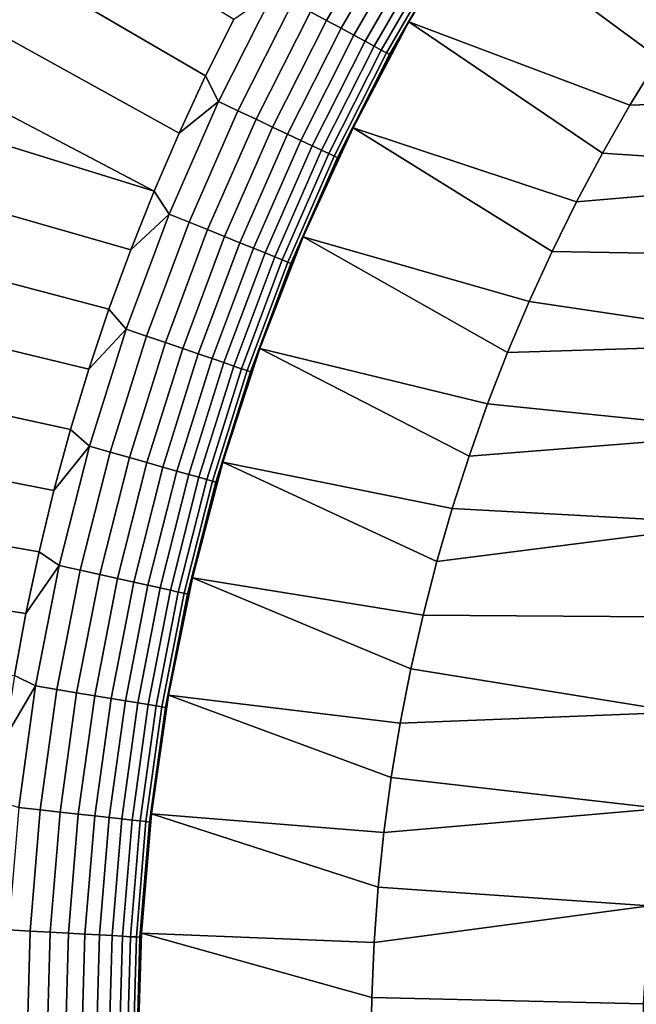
# Model space of a CAD drawing. Header units: metres. Extents: x -109 to 109, y -100 to 58.
# Tile 369 of 642: x -14.26 to -10.29, y -12.49 to -6.15. Entities that reach past the tile are written whole.
import ezdxf

# ---------------------------------------------------------------- set-up
doc = ezdxf.new("R2010")
doc.units = ezdxf.units.M
doc.layers.add('solid_21_062_100_XXX', color=7, linetype='CONTINUOUS')

msp = doc.modelspace()

# ---------------------------------------------------------------- linework, layer by layer
at = {"layer": 'solid_21_062_100_XXX'}
for points in [[(-23.175426, -0.972689, -20.220478), (-2.212826, -1.049087, -20.43038), (-9.679617, -22.091299, -20.355614), (-17.148014, -22.086779, -20.280832)], [(-15.019705, -4.837057, 28.576704), (-15.229829, -5.246701, 28.576704), (-13.064049, -6.508686, 30.020081), (-12.882462, -6.144763, 30.020081)], [(-15.229829, -5.246701, 28.576704), (-15.428782, -5.661885, 28.576704), (-13.235357, -6.877558, 30.020081), (-13.064049, -6.508686, 30.020081)], [(-12.285102, -6.151635, 30.46562), (-11.900204, -5.484972, 30.46562), (-12.000796, -5.423138, 30.336931), (-12.388948, -6.095437, 30.336931)], [(-12.191526, -6.202276, 30.60412), (-11.80956, -5.54069, 30.60412), (-11.900204, -5.484972, 30.46562), (-12.285102, -6.151635, 30.46562)], [(-11.35683, -5.501204, 45.097431), (-11.755091, -6.161638, 45.097431), (-10.3325, -6.697587, 46.597431), (-10.147083, -6.394016, 46.597431)], [(-11.755091, -6.161638, 45.097431), (-11.35683, -5.501204, 45.097431), (-11.560712, -5.828634, 31.752131), (-11.755072, -6.161605, 31.752131)], [(-11.35683, -5.501204, 45.097431), (-10.147083, -6.394016, 46.597431), (-9.952835, -6.096189, 46.597431)], [(-12.108933, -6.246973, 30.751375), (-11.729555, -5.589869, 30.751375), (-11.80956, -5.54069, 30.60412), (-12.191526, -6.202276, 30.60412)], [(-12.037955, -6.285385, 30.906261), (-11.6608, -5.632133, 30.906261), (-11.729555, -5.589869, 30.751375), (-12.108933, -6.246973, 30.751375)], [(-11.979131, -6.317219, 31.067598), (-11.603819, -5.667159, 31.067598), (-11.6608, -5.632133, 30.906261), (-12.037955, -6.285385, 30.906261)], [(-15.428782, -5.661885, 28.576704), (-15.61642, -6.082305, 28.576704), (-13.396254, -7.25109, 30.020081), (-13.235357, -6.877558, 30.020081)], [(-11.93291, -6.342232, 31.234156), (-11.559046, -5.694681, 31.234156), (-11.603819, -5.667159, 31.067598), (-11.979131, -6.317219, 31.067598)], [(-11.899645, -6.360234, 31.404663), (-11.526823, -5.714488, 31.404663), (-11.559046, -5.694681, 31.234156), (-11.93291, -6.342232, 31.234156)], [(-11.879589, -6.371088, 31.57782), (-11.507396, -5.72643, 31.57782), (-11.526823, -5.714488, 31.404663), (-11.899645, -6.360234, 31.404663)], [(-11.507396, -5.72643, 31.57782), (-11.879589, -6.371088, 31.57782), (-11.755072, -6.161605, 31.752131), (-11.560712, -5.828634, 31.752131)], [(-12.981394, -6.673933, 30.112827), (-12.62421, -5.968119, 30.112827), (-12.882462, -6.144763, 30.020081), (-13.064049, -6.508686, 30.020081)], [(-12.856006, -6.733105, 30.219034), (-12.502272, -6.034109, 30.219034), (-12.62421, -5.968119, 30.112827), (-12.981394, -6.673933, 30.112827)], [(-15.61642, -6.082305, 28.576704), (-15.792604, -6.507651, 28.576704), (-13.396254, -7.25109, 30.020081)], [(-12.739475, -6.788097, 30.336931), (-12.388948, -6.095437, 30.336931), (-12.502272, -6.034109, 30.219034), (-12.856006, -6.733105, 30.219034)], [(-12.63269, -6.83849, 30.46562), (-12.285102, -6.151635, 30.46562), (-12.388948, -6.095437, 30.336931), (-12.739475, -6.788097, 30.336931)], [(-12.536468, -6.883898, 30.60412), (-12.191526, -6.202276, 30.60412), (-12.285102, -6.151635, 30.46562), (-12.63269, -6.83849, 30.46562)], [(-12.451538, -6.923977, 30.751375), (-12.108933, -6.246973, 30.751375), (-12.191526, -6.202276, 30.60412), (-12.536468, -6.883898, 30.60412)], [(-11.755091, -6.161638, 45.097431), (-12.114921, -6.8436, 45.097431), (-10.675945, -7.320564, 46.597431), (-10.508861, -7.00658, 46.597431)], [(-12.114921, -6.8436, 45.097431), (-11.755091, -6.161638, 45.097431), (-11.939844, -6.499991, 31.752131), (-12.114879, -6.843515, 31.752131)], [(-11.755091, -6.161638, 45.097431), (-11.755072, -6.161605, 31.752131), (-11.939844, -6.499991, 31.752131)], [(-11.879589, -6.371088, 31.57782), (-11.939844, -6.499991, 31.752131), (-11.755072, -6.161605, 31.752131)], [(-11.755091, -6.161638, 45.097431), (-10.508861, -7.00658, 46.597431), (-10.3325, -6.697587, 46.597431)], [(-12.378551, -6.958421, 30.906261), (-12.037955, -6.285385, 30.906261), (-12.108933, -6.246973, 30.751375), (-12.451538, -6.923977, 30.751375)], [(-12.318063, -6.986966, 31.067598), (-11.979131, -6.317219, 31.067598), (-12.037955, -6.285385, 30.906261), (-12.378551, -6.958421, 30.906261)], [(-12.270534, -7.009396, 31.234156), (-11.93291, -6.342232, 31.234156), (-11.979131, -6.317219, 31.067598), (-12.318063, -6.986966, 31.067598)], [(-12.236327, -7.025538, 31.404663), (-11.899645, -6.360234, 31.404663), (-11.93291, -6.342232, 31.234156), (-12.270534, -7.009396, 31.234156)], [(-12.215704, -7.03527, 31.57782), (-11.879589, -6.371088, 31.57782), (-11.899645, -6.360234, 31.404663), (-12.236327, -7.025538, 31.404663)], [(-11.879589, -6.371088, 31.57782), (-12.215704, -7.03527, 31.57782), (-12.114879, -6.843515, 31.752131), (-11.939844, -6.499991, 31.752131)], [(-8.179671, -6.622989, 46.597431), (-10.147083, -6.394016, 46.597431), (-10.3325, -6.697587, 46.597431)], [(-15.957206, -6.937613, 28.576704), (-13.54661, -7.628988, 30.020081), (-13.396254, -7.25109, 30.020081), (-15.792604, -6.507651, 28.576704)], [(-12.981394, -6.673933, 30.112827), (-13.064049, -6.508686, 30.020081), (-13.235357, -6.877558, 30.020081)], [(-8.544433, -7.138273, 46.597431), (-8.179671, -6.622989, 46.597431), (-10.3325, -6.697587, 46.597431), (-10.508861, -7.00658, 46.597431)], [(-13.299152, -7.398351, 30.112827), (-12.981394, -6.673933, 30.112827), (-13.235357, -6.877558, 30.020081), (-13.396254, -7.25109, 30.020081)], [(-13.170695, -7.450526, 30.219034), (-12.856006, -6.733105, 30.219034), (-12.981394, -6.673933, 30.112827), (-13.299152, -7.398351, 30.112827)], [(-13.051312, -7.499015, 30.336931), (-12.739475, -6.788097, 30.336931), (-12.856006, -6.733105, 30.219034), (-13.170695, -7.450526, 30.219034)], [(-12.941915, -7.543448, 30.46562), (-12.63269, -6.83849, 30.46562), (-12.739475, -6.788097, 30.336931), (-13.051312, -7.499015, 30.336931)], [(-12.843336, -7.583488, 30.60412), (-12.536468, -6.883898, 30.60412), (-12.63269, -6.83849, 30.46562), (-12.941915, -7.543448, 30.46562)], [(-12.114921, -6.8436, 45.097431), (-12.280032, -7.191897, 31.752131), (-12.435169, -7.544854, 31.752131), (-12.435117, -7.54473, 45.097431)], [(-12.114921, -6.8436, 45.097431), (-12.435117, -7.54473, 45.097431), (-10.981673, -7.962358, 46.597431), (-10.833561, -7.639185, 46.597431)], [(-12.114921, -6.8436, 45.097431), (-12.114879, -6.843515, 31.752131), (-12.280032, -7.191897, 31.752131)], [(-12.215704, -7.03527, 31.57782), (-12.280032, -7.191897, 31.752131), (-12.114879, -6.843515, 31.752131)], [(-12.114921, -6.8436, 45.097431), (-10.833561, -7.639185, 46.597431), (-10.675945, -7.320564, 46.597431)], [(-12.756328, -7.618827, 30.751375), (-12.451538, -6.923977, 30.751375), (-12.536468, -6.883898, 30.60412), (-12.843336, -7.583488, 30.60412)], [(-16.110104, -7.371874, 28.576704), (-13.686308, -8.010954, 30.020081), (-13.54661, -7.628988, 30.020081), (-15.957206, -6.937613, 28.576704)], [(-12.681554, -7.649198, 30.906261), (-12.378551, -6.958421, 30.906261), (-12.451538, -6.923977, 30.751375), (-12.756328, -7.618827, 30.751375)], [(-12.619585, -7.674367, 31.067598), (-12.318063, -6.986966, 31.067598), (-12.378551, -6.958421, 30.906261), (-12.681554, -7.649198, 30.906261)], [(-12.570892, -7.694145, 31.234156), (-12.270534, -7.009396, 31.234156), (-12.318063, -6.986966, 31.067598), (-12.619585, -7.674367, 31.067598)], [(-12.535849, -7.708378, 31.404663), (-12.236327, -7.025538, 31.404663), (-12.270534, -7.009396, 31.234156), (-12.570892, -7.694145, 31.234156)], [(-12.514721, -7.716959, 31.57782), (-12.215704, -7.03527, 31.57782), (-12.236327, -7.025538, 31.404663), (-12.535849, -7.708378, 31.404663)], [(-12.514721, -7.716959, 31.57782), (-12.280032, -7.191897, 31.752131), (-12.215704, -7.03527, 31.57782)], [(-8.544433, -7.138273, 46.597431), (-10.508861, -7.00658, 46.597431), (-10.675945, -7.320564, 46.597431)], [(-8.87676, -7.675, 46.597431), (-8.544433, -7.138273, 46.597431), (-10.675945, -7.320564, 46.597431), (-10.833561, -7.639185, 46.597431)], [(-12.514721, -7.716959, 31.57782), (-12.435169, -7.544854, 31.752131), (-12.280032, -7.191897, 31.752131)], [(-13.299152, -7.398351, 30.112827), (-13.396254, -7.25109, 30.020081), (-13.54661, -7.628988, 30.020081)], [(-16.251186, -7.810116, 28.576704), (-13.815239, -8.396688, 30.020081), (-13.686308, -8.010954, 30.020081), (-16.110104, -7.371874, 28.576704)], [(-13.576523, -8.139174, 30.112827), (-13.299152, -7.398351, 30.112827), (-13.54661, -7.628988, 30.020081), (-13.686308, -8.010954, 30.020081)], [(-13.445387, -8.184193, 30.219034), (-13.170695, -7.450526, 30.219034), (-13.299152, -7.398351, 30.112827), (-13.576523, -8.139174, 30.112827)], [(-13.323514, -8.226032, 30.336931), (-13.051312, -7.499015, 30.336931), (-13.170695, -7.450526, 30.219034), (-13.445387, -8.184193, 30.219034)], [(-13.211834, -8.264372, 30.46562), (-12.941915, -7.543448, 30.46562), (-13.051312, -7.499015, 30.336931), (-13.323514, -8.226032, 30.336931)], [(-13.111199, -8.29892, 30.60412), (-12.843336, -7.583488, 30.60412), (-12.941915, -7.543448, 30.46562), (-13.211834, -8.264372, 30.46562)], [(-12.435117, -7.54473, 45.097431), (-12.714939, -8.263445, 45.097431), (-11.249048, -8.621623, 46.597431), (-11.12027, -8.290061, 46.597431)], [(-12.714939, -8.263445, 45.097431), (-12.435117, -7.54473, 45.097431), (-12.580164, -7.902096, 31.752131), (-12.714899, -8.263333, 31.752131)], [(-12.435117, -7.54473, 45.097431), (-12.435169, -7.544854, 31.752131), (-12.580164, -7.902096, 31.752131)], [(-12.514721, -7.716959, 31.57782), (-12.580164, -7.902096, 31.752131), (-12.435169, -7.544854, 31.752131)], [(-12.435117, -7.54473, 45.097431), (-11.12027, -8.290061, 46.597431), (-10.981673, -7.962358, 46.597431)], [(-13.022377, -8.329412, 30.751375), (-12.756328, -7.618827, 30.751375), (-12.843336, -7.583488, 30.60412), (-13.111199, -8.29892, 30.60412)], [(-12.946043, -8.355618, 30.906261), (-12.681554, -7.649198, 30.906261), (-12.756328, -7.618827, 30.751375), (-13.022377, -8.329412, 30.751375)], [(-12.882782, -8.377336, 31.067598), (-12.619585, -7.674367, 31.067598), (-12.681554, -7.649198, 30.906261), (-12.946043, -8.355618, 30.906261)], [(-9.175416, -8.231168, 46.597431), (-8.87676, -7.675, 46.597431), (-10.833561, -7.639185, 46.597431), (-10.981673, -7.962358, 46.597431)], [(-12.833075, -8.3944, 31.234156), (-12.570892, -7.694145, 31.234156), (-12.619585, -7.674367, 31.067598), (-12.882782, -8.377336, 31.067598)], [(-12.797299, -8.406681, 31.404663), (-12.535849, -7.708378, 31.404663), (-12.570892, -7.694145, 31.234156), (-12.833075, -8.3944, 31.234156)], [(-12.775731, -8.414086, 31.57782), (-12.514721, -7.716959, 31.57782), (-12.535849, -7.708378, 31.404663), (-12.797299, -8.406681, 31.404663)], [(-12.775731, -8.414086, 31.57782), (-12.580164, -7.902096, 31.752131), (-12.514721, -7.716959, 31.57782)], [(-16.38035, -8.252018, 28.576704), (-13.933301, -8.785885, 30.020081), (-13.815239, -8.396688, 30.020081), (-16.251186, -7.810116, 28.576704)], [(-12.775731, -8.414086, 31.57782), (-12.714899, -8.263333, 31.752131), (-12.580164, -7.902096, 31.752131)], [(-9.175416, -8.231168, 46.597431), (-10.981673, -7.962358, 46.597431), (-11.12027, -8.290061, 46.597431)], [(-13.576523, -8.139174, 30.112827), (-13.686308, -8.010954, 30.020081), (-13.815239, -8.396688, 30.020081)], [(-13.812662, -8.894152, 30.112827), (-13.576523, -8.139174, 30.112827), (-13.815239, -8.396688, 30.020081), (-13.933301, -8.785885, 30.020081)], [(-13.679244, -8.931878, 30.219034), (-13.445387, -8.184193, 30.219034), (-13.576523, -8.139174, 30.112827), (-13.812662, -8.894152, 30.112827)], [(-13.555252, -8.96694, 30.336931), (-13.323514, -8.226032, 30.336931), (-13.445387, -8.184193, 30.219034), (-13.679244, -8.931878, 30.219034)], [(-13.441629, -8.999069, 30.46562), (-13.211834, -8.264372, 30.46562), (-13.323514, -8.226032, 30.336931), (-13.555252, -8.96694, 30.336931)], [(-9.439283, -8.804703, 46.597431), (-9.175416, -8.231168, 46.597431), (-11.12027, -8.290061, 46.597431), (-11.249048, -8.621623, 46.597431)], [(-16.497499, -8.697256, 28.576704), (-14.040401, -9.178241, 30.020081), (-13.933301, -8.785885, 30.020081), (-16.38035, -8.252018, 28.576704)], [(-13.339245, -9.028021, 30.60412), (-13.111199, -8.29892, 30.60412), (-13.211834, -8.264372, 30.46562), (-13.441629, -8.999069, 30.46562)], [(-13.248877, -9.053575, 30.751375), (-13.022377, -8.329412, 30.751375), (-13.111199, -8.29892, 30.60412), (-13.339245, -9.028021, 30.60412)], [(-12.714939, -8.263445, 45.097431), (-12.839263, -8.62827, 31.752131), (-12.953156, -8.996611, 31.752131), (-12.953141, -8.996561, 45.097431)], [(-12.714939, -8.263445, 45.097431), (-12.953141, -8.996561, 45.097431), (-11.476815, -9.295321, 46.597431), (-11.36797, -8.956925, 46.597431)], [(-12.714939, -8.263445, 45.097431), (-12.714899, -8.263333, 31.752131), (-12.839263, -8.62827, 31.752131)], [(-12.775731, -8.414086, 31.57782), (-12.839263, -8.62827, 31.752131), (-12.714899, -8.263333, 31.752131)], [(-12.714939, -8.263445, 45.097431), (-11.36797, -8.956925, 46.597431), (-11.249048, -8.621623, 46.597431)], [(-13.171216, -9.075535, 30.906261), (-12.946043, -8.355618, 30.906261), (-13.022377, -8.329412, 30.751375), (-13.248877, -9.053575, 30.751375)], [(-13.106854, -9.093735, 31.067598), (-12.882782, -8.377336, 31.067598), (-12.946043, -8.355618, 30.906261), (-13.171216, -9.075535, 30.906261)], [(-13.056282, -9.108035, 31.234156), (-12.833075, -8.3944, 31.234156), (-12.882782, -8.377336, 31.067598), (-13.106854, -9.093735, 31.067598)], [(-13.019885, -9.118327, 31.404663), (-12.797299, -8.406681, 31.404663), (-12.833075, -8.3944, 31.234156), (-13.056282, -9.108035, 31.234156)], [(-12.997941, -9.124533, 31.57782), (-12.775731, -8.414086, 31.57782), (-12.797299, -8.406681, 31.404663), (-13.019885, -9.118327, 31.404663)], [(-12.997941, -9.124533, 31.57782), (-12.839263, -8.62827, 31.752131), (-12.775731, -8.414086, 31.57782)], [(-9.439283, -8.804703, 46.597431), (-11.249048, -8.621623, 46.597431), (-11.36797, -8.956925, 46.597431)], [(-12.997941, -9.124533, 31.57782), (-12.953156, -8.996611, 31.752131), (-12.839263, -8.62827, 31.752131)], [(-16.602549, -9.145502, 28.576704), (-14.136455, -9.573446, 30.020081), (-14.040401, -9.178241, 30.020081), (-16.497499, -8.697256, 28.576704)], [(-13.812662, -8.894152, 30.112827), (-13.933301, -8.785885, 30.020081), (-14.040401, -9.178241, 30.020081)], [(-9.667337, -9.393377, 46.597431), (-9.439283, -8.804703, 46.597431), (-11.36797, -8.956925, 46.597431), (-11.476815, -9.295321, 46.597431)], [(-14.006852, -9.660991, 30.112827), (-13.812662, -8.894152, 30.112827), (-14.040401, -9.178241, 30.020081), (-14.136455, -9.573446, 30.020081)], [(-13.871559, -9.691311, 30.219034), (-13.679244, -8.931878, 30.219034), (-13.812662, -8.894152, 30.112827), (-14.006852, -9.660991, 30.112827)], [(-13.745823, -9.719489, 30.336931), (-13.555252, -8.96694, 30.336931), (-13.679244, -8.931878, 30.219034), (-13.871559, -9.691311, 30.219034)], [(-13.630604, -9.74531, 30.46562), (-13.441629, -8.999069, 30.46562), (-13.555252, -8.96694, 30.336931), (-13.745823, -9.719489, 30.336931)], [(-13.526779, -9.768578, 30.60412), (-13.339245, -9.028021, 30.60412), (-13.441629, -8.999069, 30.46562), (-13.630604, -9.74531, 30.46562)], [(-13.149158, -9.742283, 45.097431), (-12.953141, -8.996561, 45.097431), (-13.056482, -9.368052, 31.752131), (-13.149161, -9.742293, 31.752131)], [(-12.953141, -8.996561, 45.097431), (-13.149158, -9.742283, 45.097431), (-11.664258, -9.981322, 46.597431), (-11.575585, -9.636802, 46.597431)], [(-12.953141, -8.996561, 45.097431), (-12.953156, -8.996611, 31.752131), (-13.056482, -9.368052, 31.752131)], [(-12.997941, -9.124533, 31.57782), (-13.056482, -9.368052, 31.752131), (-12.953156, -8.996611, 31.752131)], [(-12.953141, -8.996561, 45.097431), (-11.575585, -9.636802, 46.597431), (-11.476815, -9.295321, 46.597431)], [(-13.435141, -9.789114, 30.751375), (-13.248877, -9.053575, 30.751375), (-13.339245, -9.028021, 30.60412), (-13.526779, -9.768578, 30.60412)], [(-13.356388, -9.806764, 30.906261), (-13.171216, -9.075535, 30.906261), (-13.248877, -9.053575, 30.751375), (-13.435141, -9.789114, 30.751375)], [(-13.291121, -9.82139, 31.067598), (-13.106854, -9.093735, 31.067598), (-13.171216, -9.075535, 30.906261), (-13.356388, -9.806764, 30.906261)], [(-13.239839, -9.832883, 31.234156), (-13.056282, -9.108035, 31.234156), (-13.106854, -9.093735, 31.067598), (-13.291121, -9.82139, 31.067598)], [(-13.202929, -9.841154, 31.404663), (-13.019885, -9.118327, 31.404663), (-13.056282, -9.108035, 31.234156), (-13.239839, -9.832883, 31.234156)], [(-13.180677, -9.846141, 31.57782), (-12.997941, -9.124533, 31.57782), (-13.019885, -9.118327, 31.404663), (-13.202929, -9.841154, 31.404663)], [(-13.180677, -9.846141, 31.57782), (-13.056482, -9.368052, 31.752131), (-12.997941, -9.124533, 31.57782)], [(-16.695423, -9.59643, 28.576704), (-14.221387, -9.97119, 30.020081), (-14.136455, -9.573446, 30.020081), (-16.602549, -9.145502, 28.576704)], [(-9.667337, -9.393377, 46.597431), (-11.476815, -9.295321, 46.597431), (-11.575585, -9.636802, 46.597431)], [(-13.180677, -9.846141, 31.57782), (-13.149161, -9.742293, 31.752131), (-13.056482, -9.368052, 31.752131)], [(-9.858707, -9.994938, 46.597431), (-9.667337, -9.393377, 46.597431), (-11.575585, -9.636802, 46.597431), (-11.664258, -9.981322, 46.597431)], [(-14.006852, -9.660991, 30.112827), (-14.136455, -9.573446, 30.020081), (-14.221387, -9.97119, 30.020081)], [(-16.776051, -10.049706, 28.576704), (-14.29513, -10.37116, 30.020081), (-14.221387, -9.97119, 30.020081), (-16.695423, -9.59643, 28.576704)], [(-14.158504, -10.437364, 30.112827), (-14.006852, -9.660991, 30.112827), (-14.221387, -9.97119, 30.020081), (-14.29513, -10.37116, 30.020081)], [(-14.021746, -10.460184, 30.219034), (-13.871559, -9.691311, 30.219034), (-14.006852, -9.660991, 30.112827), (-14.158504, -10.437364, 30.112827)], [(-13.894649, -10.481393, 30.336931), (-13.745823, -9.719489, 30.336931), (-13.871559, -9.691311, 30.219034), (-14.021746, -10.460184, 30.219034)], [(-13.778182, -10.500828, 30.46562), (-13.630604, -9.74531, 30.46562), (-13.745823, -9.719489, 30.336931), (-13.894649, -10.481393, 30.336931)], [(-13.673233, -10.518341, 30.60412), (-13.526779, -9.768578, 30.60412), (-13.630604, -9.74531, 30.46562), (-13.778182, -10.500828, 30.46562)], [(-13.149158, -9.742283, 45.097431), (-13.302295, -10.498056, 45.097431), (-11.810787, -10.677445, 46.597431), (-11.742689, -10.328308, 46.597431)], [(-13.302295, -10.498056, 45.097431), (-13.149158, -9.742283, 45.097431), (-13.231114, -10.119029, 31.752131), (-13.302277, -10.497951, 31.752131)], [(-13.149158, -9.742283, 45.097431), (-13.149161, -9.742293, 31.752131), (-13.231114, -10.119029, 31.752131)], [(-13.180677, -9.846141, 31.57782), (-13.231114, -10.119029, 31.752131), (-13.149161, -9.742293, 31.752131)], [(-13.149158, -9.742283, 45.097431), (-11.742689, -10.328308, 46.597431), (-11.664258, -9.981322, 46.597431)], [(-13.580603, -10.533798, 30.751375), (-13.435141, -9.789114, 30.751375), (-13.526779, -9.768578, 30.60412), (-13.673233, -10.518341, 30.60412)], [(-13.500998, -10.547082, 30.906261), (-13.356388, -9.806764, 30.906261), (-13.435141, -9.789114, 30.751375), (-13.580603, -10.533798, 30.751375)], [(-13.435024, -10.558091, 31.067598), (-13.291121, -9.82139, 31.067598), (-13.356388, -9.806764, 30.906261), (-13.500998, -10.547082, 30.906261)], [(-13.383185, -10.566741, 31.234156), (-13.239839, -9.832883, 31.234156), (-13.291121, -9.82139, 31.067598), (-13.435024, -10.558091, 31.067598)], [(-13.345878, -10.572967, 31.404663), (-13.202929, -9.841154, 31.404663), (-13.239839, -9.832883, 31.234156), (-13.383185, -10.566741, 31.234156)], [(-13.323384, -10.57672, 31.57782), (-13.180677, -9.846141, 31.57782), (-13.202929, -9.841154, 31.404663), (-13.345878, -10.572967, 31.404663)], [(-13.323384, -10.57672, 31.57782), (-13.231114, -10.119029, 31.752131), (-13.180677, -9.846141, 31.57782)], [(-10.012693, -10.607183, 46.597431), (-9.858707, -9.994938, 46.597431), (-11.664258, -9.981322, 46.597431), (-11.742689, -10.328308, 46.597431)], [(-13.323384, -10.57672, 31.57782), (-13.302277, -10.497951, 31.752131), (-13.231114, -10.119029, 31.752131)], [(-10.012693, -10.607183, 46.597431), (-11.742689, -10.328308, 46.597431), (-11.810787, -10.677445, 46.597431)], [(-14.158504, -10.437364, 30.112827), (-14.29513, -10.37116, 30.020081), (-14.357626, -10.77304, 30.020081)], [(-14.267157, -11.220911, 30.112827), (-14.158504, -10.437364, 30.112827), (-14.357626, -10.77304, 30.020081), (-14.408827, -11.176515, 30.020081)], [(-14.12935, -11.236164, 30.219034), (-14.021746, -10.460184, 30.219034), (-14.158504, -10.437364, 30.112827), (-14.267157, -11.220911, 30.112827)], [(-14.001277, -11.25034, 30.336931), (-13.894649, -10.481393, 30.336931), (-14.021746, -10.460184, 30.219034), (-14.12935, -11.236164, 30.219034)], [(-13.883916, -11.263329, 30.46562), (-13.778182, -10.500828, 30.46562), (-13.894649, -10.481393, 30.336931), (-14.001277, -11.25034, 30.336931)], [(-13.778162, -11.275033, 30.60412), (-13.673233, -10.518341, 30.60412), (-13.778182, -10.500828, 30.46562), (-13.883916, -11.263329, 30.46562)], [(-13.684821, -11.285364, 30.751375), (-13.580603, -10.533798, 30.751375), (-13.673233, -10.518341, 30.60412), (-13.778162, -11.275033, 30.60412)], [(-13.302295, -10.498056, 45.097431), (-13.36259, -10.87875, 31.752131), (-13.412004, -11.261116, 31.752131), (-13.411987, -11.260973, 45.097431)], [(-13.302295, -10.498056, 45.097431), (-13.411987, -11.260973, 45.097431), (-11.915764, -11.380631, 46.597431), (-11.868486, -11.02826, 46.597431)], [(-13.302295, -10.498056, 45.097431), (-13.302277, -10.497951, 31.752131), (-13.36259, -10.87875, 31.752131)], [(-13.323384, -10.57672, 31.57782), (-13.36259, -10.87875, 31.752131), (-13.302277, -10.497951, 31.752131)], [(-13.302295, -10.498056, 45.097431), (-11.868486, -11.02826, 46.597431), (-11.810787, -10.677445, 46.597431)], [(-13.604605, -11.294243, 30.906261), (-13.500998, -10.547082, 30.906261), (-13.580603, -10.533798, 30.751375), (-13.684821, -11.285364, 30.751375)], [(-13.538125, -11.3016, 31.067598), (-13.435024, -10.558091, 31.067598), (-13.500998, -10.547082, 30.906261), (-13.604605, -11.294243, 30.906261)], [(-13.485888, -11.307383, 31.234156), (-13.383185, -10.566741, 31.234156), (-13.435024, -10.558091, 31.067598), (-13.538125, -11.3016, 31.067598)], [(-13.448295, -11.311543, 31.404663), (-13.345878, -10.572967, 31.404663), (-13.383185, -10.566741, 31.234156), (-13.485888, -11.307383, 31.234156)], [(-13.425629, -11.314052, 31.57782), (-13.323384, -10.57672, 31.57782), (-13.345878, -10.572967, 31.404663), (-13.448295, -11.311543, 31.404663)], [(-13.425629, -11.314052, 31.57782), (-13.36259, -10.87875, 31.752131), (-13.323384, -10.57672, 31.57782)], [(-10.128698, -11.227753, 46.597431), (-10.012693, -10.607183, 46.597431), (-11.810787, -10.677445, 46.597431), (-11.868486, -11.02826, 46.597431)], [(-13.425629, -11.314052, 31.57782), (-13.412004, -11.261116, 31.752131), (-13.36259, -10.87875, 31.752131)], [(-10.128698, -11.227753, 46.597431), (-11.868486, -11.02826, 46.597431), (-11.915764, -11.380631, 46.597431)], [(-14.194042, -12.016892, 30.219034), (-14.12935, -11.236164, 30.219034), (-14.267157, -11.220911, 30.112827), (-14.33248, -12.009255, 30.112827)], [(-14.065384, -12.023992, 30.336931), (-14.001277, -11.25034, 30.336931), (-14.12935, -11.236164, 30.219034), (-14.194042, -12.016892, 30.219034)], [(-13.947486, -12.030496, 30.46562), (-13.883916, -11.263329, 30.46562), (-14.001277, -11.25034, 30.336931), (-14.065384, -12.023992, 30.336931)], [(-13.841248, -12.036357, 30.60412), (-13.778162, -11.275033, 30.60412), (-13.883916, -11.263329, 30.46562), (-13.947486, -12.030496, 30.46562)], [(-13.747478, -12.041531, 30.751375), (-13.684821, -11.285364, 30.751375), (-13.778162, -11.275033, 30.60412), (-13.841248, -12.036357, 30.60412)], [(-13.666895, -12.045977, 30.906261), (-13.604605, -11.294243, 30.906261), (-13.684821, -11.285364, 30.751375), (-13.747478, -12.041531, 30.751375)], [(-13.411987, -11.260973, 45.097431), (-13.477989, -12.029417, 45.097431), (-11.97893, -12.089231, 46.597431), (-11.952583, -11.734344, 46.597431)], [(-13.477989, -12.029417, 45.097431), (-13.411987, -11.260973, 45.097431), (-13.450479, -11.644737, 31.752131), (-13.477983, -12.029301, 31.752131)], [(-13.411987, -11.260973, 45.097431), (-13.412004, -11.261116, 31.752131), (-13.450479, -11.644737, 31.752131)], [(-13.425629, -11.314052, 31.57782), (-13.450479, -11.644737, 31.752131), (-13.412004, -11.261116, 31.752131)], [(-13.411987, -11.260973, 45.097431), (-11.952583, -11.734344, 46.597431), (-11.915764, -11.380631, 46.597431)], [(-10.206274, -11.85424, 46.597431), (-10.128698, -11.227753, 46.597431), (-11.915764, -11.380631, 46.597431), (-11.952583, -11.734344, 46.597431)], [(-13.600111, -12.049661, 31.067598), (-13.538125, -11.3016, 31.067598), (-13.604605, -11.294243, 30.906261), (-13.666895, -12.045977, 30.906261)], [(-13.547636, -12.052556, 31.234156), (-13.485888, -11.307383, 31.234156), (-13.538125, -11.3016, 31.067598), (-13.600111, -12.049661, 31.067598)], [(-13.509869, -12.05464, 31.404663), (-13.448295, -11.311543, 31.404663), (-13.485888, -11.307383, 31.234156), (-13.547636, -12.052556, 31.234156)], [(-13.4871, -12.055896, 31.57782), (-13.425629, -11.314052, 31.57782), (-13.448295, -11.311543, 31.404663), (-13.509869, -12.05464, 31.404663)], [(-13.4871, -12.055896, 31.57782), (-13.450479, -11.644737, 31.752131), (-13.425629, -11.314052, 31.57782)], [(-13.4871, -12.055896, 31.57782), (-13.477983, -12.029301, 31.752131), (-13.450479, -11.644737, 31.752131)], [(-10.206274, -11.85424, 46.597431), (-11.952583, -11.734344, 46.597431), (-11.97893, -12.089231, 46.597431)], [(-10.245137, -12.484339, 46.597431), (-10.206274, -11.85424, 46.597431), (-11.97893, -12.089231, 46.597431), (-11.994732, -12.4444, 46.597431)], [(-14.215629, -12.8, 30.219034), (-14.194042, -12.016892, 30.219034), (-14.33248, -12.009255, 30.112827), (-14.352847, -12.8, 30.113827)], [(-14.086774, -12.8, 30.336931), (-14.065384, -12.023992, 30.336931), (-14.194042, -12.016892, 30.219034), (-14.215629, -12.8, 30.219034)], [(-13.968697, -12.8, 30.46562), (-13.947486, -12.030496, 30.46562), (-14.065384, -12.023992, 30.336931), (-14.086774, -12.8, 30.336931)], [(-13.862297, -12.8, 30.60412), (-13.841248, -12.036357, 30.60412), (-13.947486, -12.030496, 30.46562), (-13.968697, -12.8, 30.46562)], [(-13.768386, -12.8, 30.751375), (-13.747478, -12.041531, 30.751375), (-13.841248, -12.036357, 30.60412), (-13.862297, -12.8, 30.60412)], [(-13.687679, -12.8, 30.906261), (-13.666895, -12.045977, 30.906261), (-13.747478, -12.041531, 30.751375), (-13.768386, -12.8, 30.751375)], [(-13.620794, -12.8, 31.067598), (-13.600111, -12.049661, 31.067598), (-13.666895, -12.045977, 30.906261), (-13.687679, -12.8, 30.906261)], [(-13.477989, -12.029417, 45.097431), (-13.5, -12.8, 45.097431), (-12, -12.8, 46.597431), (-11.994732, -12.4444, 46.597431)], [(-13.494494, -12.414494, 31.752131), (-13.5, -12.8, 31.752131), (-13.5, -12.8, 45.097431), (-13.477989, -12.029417, 45.097431)], [(-13.477989, -12.029417, 45.097431), (-13.477983, -12.029301, 31.752131), (-13.494494, -12.414494, 31.752131)], [(-13.4871, -12.055896, 31.57782), (-13.494494, -12.414494, 31.752131), (-13.477983, -12.029301, 31.752131)], [(-13.477989, -12.029417, 45.097431), (-11.994732, -12.4444, 46.597431), (-11.97893, -12.089231, 46.597431)], [(-13.568238, -12.8, 31.234156), (-13.547636, -12.052556, 31.234156), (-13.600111, -12.049661, 31.067598), (-13.620794, -12.8, 31.067598)], [(-13.530415, -12.8, 31.404663), (-13.509869, -12.05464, 31.404663), (-13.547636, -12.052556, 31.234156), (-13.568238, -12.8, 31.234156)], [(-13.50761, -12.8, 31.57782), (-13.4871, -12.055896, 31.57782), (-13.509869, -12.05464, 31.404663), (-13.530415, -12.8, 31.404663)], [(-13.50761, -12.8, 31.57782), (-13.494494, -12.414494, 31.752131), (-13.4871, -12.055896, 31.57782)], [(-13.50761, -12.8, 31.57782), (-13.5, -12.8, 31.752131), (-13.494494, -12.414494, 31.752131)], [(-10.245137, -13.115662, 46.597431), (-10.245137, -12.484339, 46.597431), (-11.994732, -12.4444, 46.597431), (-12, -12.8, 46.597431)]]:
    msp.add_3dface(points, dxfattribs=at)

doc.saveas('drawing.dxf')
